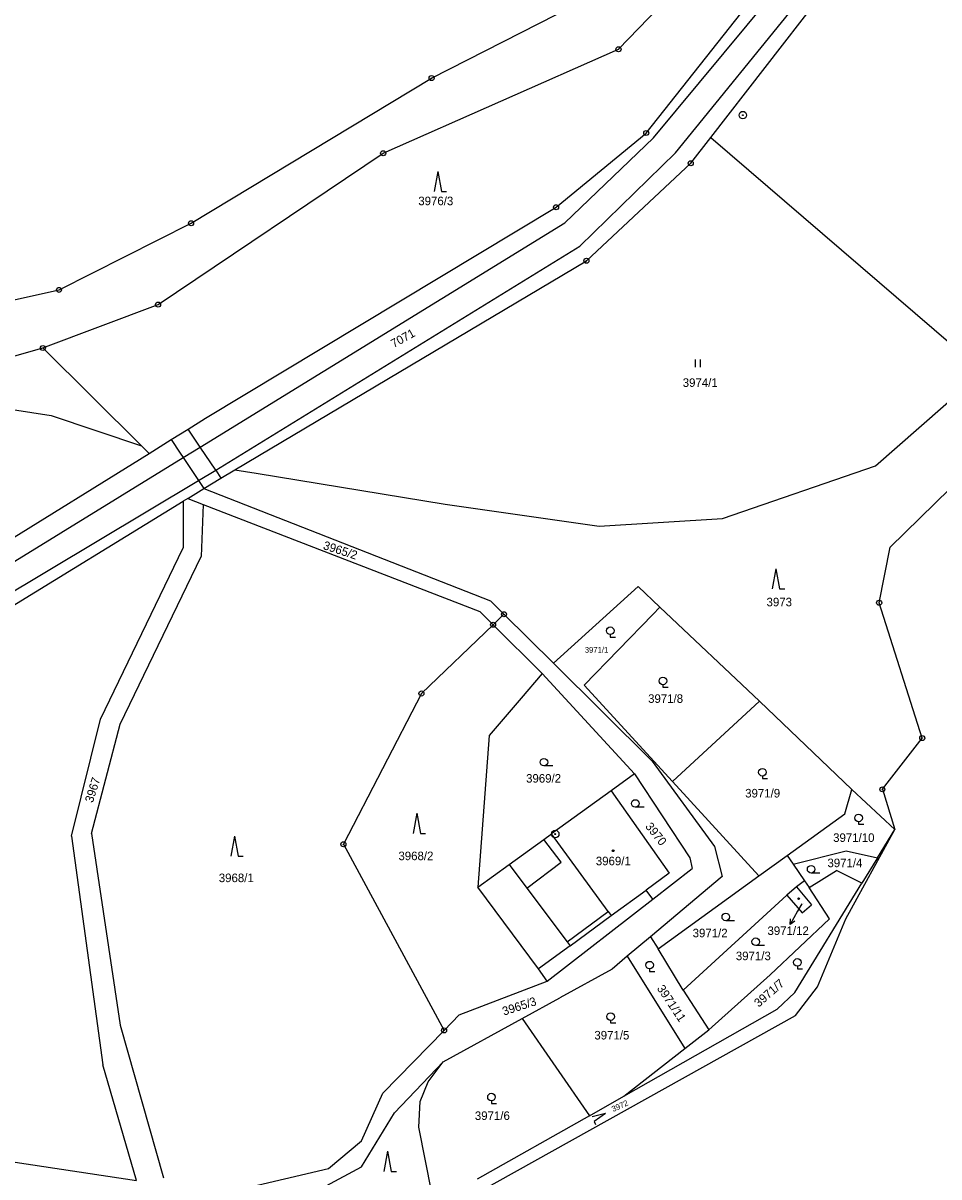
# Model space of a CAD drawing. Extents: x -593183 to -588034, y -1130415 to -1124994.
# Drawn here: x -592106.2 to -591924.2, y -1130247.5 to -1130018.2 of the extents above; entities that cross this region are included whole.
import ezdxf

# ---------------------------------------------------------------- set-up
doc = ezdxf.new("R2010")
doc.units = 0
for name, color, linetype in [('Vrstva 1', 7, 'Continuous'), ('Vrstva 13', 7, 'Continuous'), ('Vrstva 16', 7, 'Continuous'), ('Vrstva 18', 7, 'Continuous'), ('Vrstva 19', 7, 'Continuous'), ('Vrstva 24', 7, 'Continuous'), ('Vrstva 25', 7, 'Continuous'), ('Vrstva 4', 7, 'Continuous')]:
    doc.layers.add(name, color=color, linetype=linetype)

msp = doc.modelspace()

# ---------------------------------------------------------------- linework, layer by layer
at = {"layer": 'Vrstva 1'}
for p, q in [((-591982.33, -1130040.02), (-591942.8, -1129990.03)), ((-591987.85, -1130023.38), (-591960.76, -1129995.14)), ((-591969.52, -1130040.9), (-591936.13, -1129997.84)), ((-592024.99, -1130029.1), (-591996.56, -1130014.63)), ((-591936.81, -1130106.14), (-591836.56, -1130018.36)), ((-592034.62, -1130044.05), (-591987.85, -1130023.38)), ((-592072.79, -1130057.95), (-592024.99, -1130029.1)), ((-592000.27, -1130054.77), (-591982.33, -1130040.02)), ((-591973.5, -1130046.04), (-591969.52, -1130040.9)), ((-591969.52, -1130040.9), (-591921.36, -1130082.33)), ((-592079.36, -1130074.11), (-592034.62, -1130044.05)), ((-591994.23, -1130065.4), (-591973.5, -1130046.04)), ((-592069.94, -1130096.71), (-592000.27, -1130054.77)), ((-592099.04, -1130071.19), (-592072.79, -1130057.95)), ((-592064.08, -1130106.93), (-591994.23, -1130065.4)), ((-592132.29, -1130078.59), (-592099.04, -1130071.19)), ((-592102.25, -1130082.74), (-592079.36, -1130074.11)), ((-592126.09, -1130089.54), (-592102.25, -1130082.74)), ((-592102.25, -1130082.74), (-592082.68, -1130102.16)), ((-592120.71, -1130093.09), (-592100.62, -1130096.15)), ((-592100.62, -1130096.15), (-592082.68, -1130102.16)), ((-592073.39, -1130098.85), (-592069.94, -1130096.71)), ((-592076.75, -1130100.94), (-592073.39, -1130098.85)), ((-592082.68, -1130102.16), (-592081.15, -1130103.68)), ((-592081.15, -1130103.68), (-592076.75, -1130100.94)), ((-592145.24, -1130143.5), (-592081.15, -1130103.68)), ((-591967.21, -1130116.59), (-591936.81, -1130106.14)), ((-592070.26, -1130110.66), (-592066.89, -1130108.6)), ((-592066.89, -1130108.6), (-592064.08, -1130106.93)), ((-592064.08, -1130106.93), (-592059.87, -1130107.62)), ((-592059.87, -1130107.62), (-592022.32, -1130113.76)), ((-592073.47, -1130112.63), (-592070.26, -1130110.66)), ((-592070.26, -1130110.66), (-592013.3, -1130132.98)), ((-592139.38, -1130153.04), (-592074.38, -1130113.19)), ((-592074.38, -1130113.19), (-592074.4, -1130122.42)), ((-592073.47, -1130112.63), (-592074.38, -1130113.19)), ((-592073.47, -1130112.63), (-592070.38, -1130113.82)), ((-592022.32, -1130113.76), (-591991.69, -1130118.12)), ((-592070.38, -1130113.82), (-592070.79, -1130124.15)), ((-592070.38, -1130113.82), (-592015.41, -1130135.11)), ((-591991.69, -1130118.12), (-591967.21, -1130116.59)), ((-592090.8, -1130156.53), (-592074.4, -1130122.42)), ((-592086.92, -1130157.49), (-592070.79, -1130124.15)), ((-592000.8, -1130145.39), (-591983.96, -1130130.15)), ((-591983.96, -1130130.15), (-591979.62, -1130134.25)), ((-592010.61, -1130135.65), (-592013.3, -1130132.98)), ((-591979.62, -1130134.25), (-591981.04, -1130135.71)), ((-591979.62, -1130134.25), (-591959.86, -1130152.93)), ((-592015.41, -1130135.11), (-592012.77, -1130137.73)), ((-592010.61, -1130135.65), (-592012.77, -1130137.73)), ((-592000.8, -1130145.39), (-592010.61, -1130135.65)), ((-591994.68, -1130149.74), (-591981.04, -1130135.71)), ((-592012.77, -1130137.73), (-592027.03, -1130151.4)), ((-592012.77, -1130137.73), (-592003.02, -1130147.4)), ((-592000.8, -1130145.39), (-591981.19, -1130164.84)), ((-592003.02, -1130147.4), (-592007.22, -1130152.33)), ((-592003.02, -1130147.4), (-591984.67, -1130167.36)), ((-591994.68, -1130149.74), (-591977.14, -1130168.87)), ((-592027.03, -1130151.4), (-592042.52, -1130181.35)), ((-592007.22, -1130152.33), (-592013.56, -1130159.77)), ((-591977.14, -1130168.87), (-591959.86, -1130152.93)), ((-591959.86, -1130152.93), (-591941.45, -1130170.45)), ((-592096.55, -1130179.74), (-592090.8, -1130156.53)), ((-592092.59, -1130179.19), (-592086.92, -1130157.49)), ((-592013.56, -1130159.77), (-592015.8, -1130189.9)), ((-591981.19, -1130164.84), (-591968.78, -1130181.81)), ((-591984.67, -1130167.36), (-591989.34, -1130170.74)), ((-591984.67, -1130167.36), (-591973.65, -1130184.04)), ((-591989.34, -1130170.74), (-592001.16, -1130179.3)), ((-591989.34, -1130170.74), (-591977.78, -1130187.09)), ((-591977.14, -1130168.87), (-591959.94, -1130187.62)), ((-591942.88, -1130175.32), (-591941.45, -1130170.45)), ((-591941.45, -1130170.45), (-591932.92, -1130178.4)), ((-591954.33, -1130183.56), (-591942.88, -1130175.32)), ((-592096.55, -1130179.74), (-592090.31, -1130225.17)), ((-592092.59, -1130179.19), (-592086.86, -1130217.31)), ((-592002.66, -1130180.38), (-592001.16, -1130179.3)), ((-591936.4, -1130184.06), (-591932.92, -1130178.4)), ((-592042.52, -1130181.35), (-592022.52, -1130218.35)), ((-592009.59, -1130185.4), (-592002.66, -1130180.38)), ((-591968.78, -1130181.81), (-591967.26, -1130187.75)), ((-591973.65, -1130184.04), (-591973.19, -1130186.2)), ((-591959.94, -1130187.62), (-591954.33, -1130183.56)), ((-591954.33, -1130183.56), (-591953.15, -1130185.29)), ((-591953.15, -1130185.29), (-591942.59, -1130182.65)), ((-591942.59, -1130182.65), (-591936.4, -1130184.06)), ((-591936.4, -1130184.06), (-591939.5, -1130189.1)), ((-592015.8, -1130189.9), (-592009.59, -1130185.4)), ((-591977.78, -1130187.09), (-591982.35, -1130190.45)), ((-591981.01, -1130192.27), (-591973.19, -1130186.2)), ((-591953.15, -1130185.29), (-591950.86, -1130188.62)), ((-591949.98, -1130189.95), (-591944.5, -1130186.59)), ((-591939.5, -1130189.1), (-591944.5, -1130186.59)), ((-591967.26, -1130187.75), (-591981.49, -1130199.72)), ((-591979.98, -1130202.14), (-591959.94, -1130187.62)), ((-591952.83, -1130210.78), (-591939.5, -1130189.1)), ((-591950.86, -1130188.62), (-591952.46, -1130189.8)), ((-591950.86, -1130188.62), (-591949.98, -1130189.95)), ((-592003.72, -1130206.12), (-592015.8, -1130189.9)), ((-591981.01, -1130192.27), (-591982.35, -1130190.45)), ((-591954.38, -1130191.45), (-591974.99, -1130210.33)), ((-591952.46, -1130189.8), (-591954.38, -1130191.45)), ((-591954.38, -1130191.45), (-591951.37, -1130194.95)), ((-591952.46, -1130189.8), (-591949.47, -1130193.38)), ((-591945.92, -1130196.17), (-591949.98, -1130189.95)), ((-592002.04, -1130208.58), (-591981.01, -1130192.27)), ((-591951.37, -1130194.95), (-591949.47, -1130193.38)), ((-591957.74, -1130207.3), (-591945.92, -1130196.17)), ((-591981.49, -1130199.72), (-591986.12, -1130203.62)), ((-591981.49, -1130199.72), (-591979.98, -1130202.14)), ((-591974.99, -1130210.33), (-591979.98, -1130202.14)), ((-591986.12, -1130203.62), (-591989.14, -1130206.16)), ((-591986.12, -1130203.62), (-591974.66, -1130221.95)), ((-592002.04, -1130208.58), (-592003.72, -1130206.12)), ((-591989.14, -1130206.16), (-591999.52, -1130211.89)), ((-591969.89, -1130218.23), (-591957.74, -1130207.3)), ((-592019.52, -1130215.27), (-592002.04, -1130208.58)), ((-592007, -1130215.98), (-591999.52, -1130211.89)), ((-591974.99, -1130210.33), (-591969.89, -1130218.23)), ((-591956.3, -1130214.15), (-591952.83, -1130210.78)), ((-591986.82, -1130231.44), (-591956.3, -1130214.15)), ((-592022.73, -1130224.57), (-592007, -1130215.98)), ((-592022.52, -1130218.35), (-592019.52, -1130215.27)), ((-592007, -1130215.98), (-591993.61, -1130235.29)), ((-592086.86, -1130217.31), (-592078.27, -1130247.66)), ((-592022.52, -1130218.35), (-592034.68, -1130230.83)), ((-591974.66, -1130221.95), (-591969.89, -1130218.23)), ((-591986.82, -1130231.44), (-591974.66, -1130221.95)), ((-592083.64, -1130248.15), (-592090.31, -1130225.17)), ((-592032.39, -1130234.71), (-592022.73, -1130224.57)), ((-592025.68, -1130228.56), (-592022.73, -1130224.57)), ((-592027.29, -1130232.47), (-592025.68, -1130228.56)), ((-592038.95, -1130240.29), (-592034.68, -1130230.83)), ((-592027.5, -1130237.6), (-592027.29, -1130232.47)), ((-591993.61, -1130235.29), (-591986.82, -1130231.44)), ((-592038.9, -1130245.47), (-592032.39, -1130234.71)), ((-591993.61, -1130235.29), (-592015.93, -1130247.93)), ((-592024.96, -1130250.63), (-592027.5, -1130237.6)), ((-592045.5, -1130245.78), (-592038.95, -1130240.29)), ((-592114.17, -1130243.58), (-592083.64, -1130248.15)), ((-592070.62, -1130251.71), (-592045.5, -1130245.78)), ((-592045.92, -1130249.22), (-592038.9, -1130245.47))]:
    msp.add_line(p, q, dxfattribs=at)
at = {"layer": 'Vrstva 13'}
for p, q in [((-591933.84, -1130122.31), (-591859.88, -1130049.67)), ((-591936.05, -1130133.36), (-591933.84, -1130122.31)), ((-591927.49, -1130160.25), (-591936.05, -1130133.36)), ((-591935.42, -1130170.44), (-591927.49, -1130160.25)), ((-591935.42, -1130170.44), (-591932.92, -1130178.4)), ((-591942.69, -1130196.15), (-591932.92, -1130178.4)), ((-591948.29, -1130209.69), (-591942.69, -1130196.15)), ((-591952.7, -1130215.4), (-591948.29, -1130209.69)), ((-592026.7, -1130256.6), (-591952.7, -1130215.4))]:
    msp.add_line(p, q, dxfattribs=at)
at = {"layer": 'Vrstva 16'}
msp.add_line((-591951.43, -1130193.19), (-591952.26, -1130194.67), dxfattribs=at)
at = {"layer": 'Vrstva 24'}
for centre, radius in [((-591987.85, -1130023.38), 0.5), ((-591987.85, -1130023.38), 0.0327), ((-592024.99, -1130029.1), 0.5), ((-592024.99, -1130029.1), 0.0327), ((-591963.14, -1130036.47), 0.75), ((-591963.14, -1130036.47), 0.0903), ((-591982.33, -1130040.02), 0.5), ((-591982.33, -1130040.02), 0.0327), ((-592034.62, -1130044.05), 0.5), ((-592034.62, -1130044.05), 0.0327), ((-591973.5, -1130046.04), 0.5), ((-591973.5, -1130046.04), 0.0327), ((-592000.27, -1130054.77), 0.5), ((-592000.27, -1130054.77), 0.0327), ((-592072.79, -1130057.95), 0.5), ((-592072.79, -1130057.95), 0.0327), ((-591994.23, -1130065.4), 0.5), ((-591994.23, -1130065.4), 0.0327), ((-592099.04, -1130071.19), 0.5), ((-592099.04, -1130071.19), 0.0327), ((-592079.36, -1130074.11), 0.5), ((-592079.36, -1130074.11), 0.0327), ((-592102.25, -1130082.74), 0.5), ((-592102.25, -1130082.74), 0.0327), ((-591936.05, -1130133.36), 0.5), ((-591936.05, -1130133.36), 0.0327), ((-592010.61, -1130135.65), 0.5), ((-592010.61, -1130135.65), 0.0327), ((-592012.77, -1130137.73), 0.5), ((-592012.77, -1130137.73), 0.0327), ((-592027.03, -1130151.4), 0.5), ((-592027.03, -1130151.4), 0.0327), ((-591927.49, -1130160.25), 0.5), ((-591927.49, -1130160.25), 0.0327), ((-591935.42, -1130170.44), 0.5), ((-591935.42, -1130170.44), 0.0327), ((-592000.43, -1130179.33), 0.75), ((-592000.43, -1130179.33), 0.0903), ((-592042.52, -1130181.35), 0.5), ((-592042.52, -1130181.35), 0.0327), ((-592022.52, -1130218.35), 0.5), ((-592022.52, -1130218.35), 0.0327)]:
    msp.add_circle(centre, radius, dxfattribs=at)
at = {"layer": 'Vrstva 25'}
for p, q in [((-592023.75, -1130047.66), (-592024.48, -1130051.66)), ((-592023.75, -1130047.66), (-592023.02, -1130051.66)), ((-592023.02, -1130051.66), (-592022.02, -1130051.66)), ((-591972.6, -1130085.06), (-591972.6, -1130086.56)), ((-591971.58, -1130086.56), (-591971.58, -1130085.06)), ((-591956.56, -1130126.6), (-591957.3, -1130130.6)), ((-591956.56, -1130126.6), (-591955.83, -1130130.6)), ((-591955.83, -1130130.6), (-591954.83, -1130130.6)), ((-591989.48, -1130139.68), (-591989.48, -1130140.18)), ((-591989.48, -1130140.18), (-591988.46, -1130140.18)), ((-591979.02, -1130149.66), (-591979.02, -1130150.16)), ((-591979.02, -1130150.16), (-591978, -1130150.16)), ((-592000.92, -1130165.79), (-592002.67, -1130165.79)), ((-591959.25, -1130167.8), (-591959.25, -1130168.3)), ((-591959.25, -1130168.3), (-591958.23, -1130168.3)), ((-592027.93, -1130175.19), (-592028.67, -1130179.19)), ((-592027.93, -1130175.19), (-592027.2, -1130179.19)), ((-591982.76, -1130174), (-591984.51, -1130174)), ((-591940.14, -1130176.88), (-591940.14, -1130177.38)), ((-591940.14, -1130177.38), (-591939.12, -1130177.38)), ((-592064.15, -1130179.72), (-592064.89, -1130183.72)), ((-592064.15, -1130179.72), (-592063.42, -1130183.72)), ((-592027.2, -1130179.19), (-592026.2, -1130179.19)), ((-592063.42, -1130183.72), (-592062.42, -1130183.72)), ((-591947.82, -1130187.08), (-591949.57, -1130187.08)), ((-591952.26, -1130194.67), (-591953.73, -1130197.28)), ((-591964.78, -1130196.55), (-591966.53, -1130196.55)), ((-591958.83, -1130201.47), (-591960.58, -1130201.47)), ((-591981.66, -1130206.12), (-591981.66, -1130206.62)), ((-591981.66, -1130206.62), (-591980.64, -1130206.62)), ((-591952.31, -1130205.58), (-591952.31, -1130206.08)), ((-591952.31, -1130206.08), (-591951.29, -1130206.08)), ((-591989.43, -1130216.35), (-591989.43, -1130216.85)), ((-591989.43, -1130216.85), (-591988.41, -1130216.85)), ((-592013.1, -1130232.34), (-592013.1, -1130232.84)), ((-592013.1, -1130232.84), (-592012.08, -1130232.84)), ((-591990.46, -1130234.86), (-591993.1, -1130235.53)), ((-591990.46, -1130234.86), (-591992.69, -1130236.43)), ((-591992.69, -1130236.43), (-591992.41, -1130237.03)), ((-592033.73, -1130242.35), (-592034.47, -1130246.35)), ((-592033.73, -1130242.35), (-592033, -1130246.35)), ((-592033, -1130246.35), (-592032, -1130246.35))]:
    msp.add_line(p, q, dxfattribs=at)
msp.add_lwpolyline([(-591952.8, -1130196.66), (-591953.73, -1130197.28), (-591953.68, -1130196.17)], dxfattribs=at)
for centre, radius in [((-591989.48, -1130138.93), 0.75), ((-591979.02, -1130148.91), 0.75), ((-592002.67, -1130165.04), 0.75), ((-591959.25, -1130167.05), 0.75), ((-591984.51, -1130173.25), 0.75), ((-591940.14, -1130176.13), 0.75), ((-591988.92, -1130182.65), 0.175), ((-591988.92, -1130182.65), 0.15), ((-591949.57, -1130186.33), 0.75), ((-591952.05, -1130192.17), 0.175), ((-591952.05, -1130192.17), 0.15), ((-591966.53, -1130195.8), 0.75), ((-591960.58, -1130200.72), 0.75), ((-591981.66, -1130205.37), 0.75), ((-591952.31, -1130204.83), 0.75), ((-591989.43, -1130215.6), 0.75), ((-592013.1, -1130231.59), 0.75)]:
    msp.add_circle(centre, radius, dxfattribs=at)
at = {"layer": 'Vrstva 4'}
for p, q in [((-591980.93, -1130040.98), (-591940.68, -1129992.52)), ((-591976.55, -1130043.96), (-591937.62, -1129996.09)), ((-591998.53, -1130057.84), (-591980.93, -1130040.98)), ((-591995.56, -1130062.5), (-591976.55, -1130043.96)), ((-592071.01, -1130102.43), (-591998.53, -1130057.84)), ((-592067.85, -1130107.03), (-591995.56, -1130062.5)), ((-592071.65, -1130101.46), (-592073.39, -1130098.85)), ((-592076.75, -1130100.94), (-592074.97, -1130103.61)), ((-592071.01, -1130102.43), (-592071.65, -1130101.46)), ((-592143.19, -1130146.83), (-592074.38, -1130104.5)), ((-592074.97, -1130103.61), (-592074.38, -1130104.5)), ((-592074.38, -1130104.5), (-592071.01, -1130102.43)), ((-592074.38, -1130104.5), (-592071.31, -1130109.09)), ((-592067.85, -1130107.03), (-592071.01, -1130102.43)), ((-592140.67, -1130150.49), (-592071.31, -1130109.09)), ((-592071.31, -1130109.09), (-592067.85, -1130107.03)), ((-592071.31, -1130109.09), (-592070.26, -1130110.66)), ((-592067.85, -1130107.03), (-592066.89, -1130108.6)), ((-591989.89, -1130194.74), (-592001.16, -1130179.3)), ((-591999.25, -1130184.91), (-592002.66, -1130180.38)), ((-592009.59, -1130185.4), (-592006.09, -1130190.05)), ((-592006.09, -1130190.05), (-591999.25, -1130184.91)), ((-592006.09, -1130190.05), (-591998.06, -1130200.72)), ((-591989.3, -1130195.54), (-591982.35, -1130190.45)), ((-591998.06, -1130200.72), (-591989.89, -1130194.74)), ((-591997.46, -1130201.52), (-591989.3, -1130195.54)), ((-591989.89, -1130194.74), (-591989.3, -1130195.54)), ((-591998.06, -1130200.72), (-591997.46, -1130201.52)), ((-591997.46, -1130201.52), (-592003.72, -1130206.12))]:
    msp.add_line(p, q, dxfattribs=at)

# ---------------------------------------------------------------- texts
at = {"layer": 'Vrstva 16'}
msp.add_text('3971/12', height=1.7, dxfattribs=at).set_placement((-591958.25, -1130199.38))
at = {"layer": 'Vrstva 18'}
for s, height, p in [('3976/3', 1.7, (-592027.64, -1130054.37)), ('3974/1', 1.7, (-591975.09, -1130090.47)), ('3973', 1.7, (-591958.43, -1130134.07)), ('3971/1', 1.14, (-591994.55, -1130143.29)), ('3971/8', 1.7, (-591981.97, -1130153.26)), ('3969/2', 1.7, (-592006.22, -1130169.11)), ('3971/9', 1.7, (-591962.68, -1130172.06)), ('3971/10', 1.7, (-591945.2, -1130180.89)), ('3968/2', 1.7, (-592031.59, -1130184.52)), ('3971/4', 1.7, (-591946.33, -1130185.91)), ('3968/1', 1.7, (-592067.29, -1130188.88)), ('3971/2', 1.7, (-591973.12, -1130199.84)), ('3971/3', 1.7, (-591964.54, -1130204.39)), ('3971/5', 1.7, (-591992.65, -1130220.15)), ('3971/6', 1.7, (-592016.4, -1130236.14))]:
    msp.add_text(s, height=height, dxfattribs=at).set_placement(p)
for s, height, rotation, p in [('7071', 1.7, 29.1677, (-592032.51, -1130082.77)), ('3965/2', 1.7, 342, (-592046.69, -1130122.66)), ('3967', 1.7, 72.4679, (-592092.33, -1130173.22)), ('3970', 1.7, 308.6598, (-591982.63, -1130177.85)), ('3971/11', 1.7, 303.7335, (-591980.3, -1130210)), ('3971/7', 1.7, 41.1013, (-591959.99, -1130213.84)), ('3965/3', 1.7, 18, (-592010.62, -1130215.42)), ('3972', 1.14, 24.1791, (-591988.9, -1130234.57))]:
    msp.add_text(s, height=height, rotation=rotation, dxfattribs=at).set_placement(p)
at = {"layer": 'Vrstva 19'}
for s, height, p in [('3969/1', 1.7, (-591992.36, -1130185.53)), ('3971/12', 0.1, (-591951.43, -1130193.19))]:
    msp.add_text(s, height=height, dxfattribs=at).set_placement(p)

doc.saveas('drawing.dxf')
